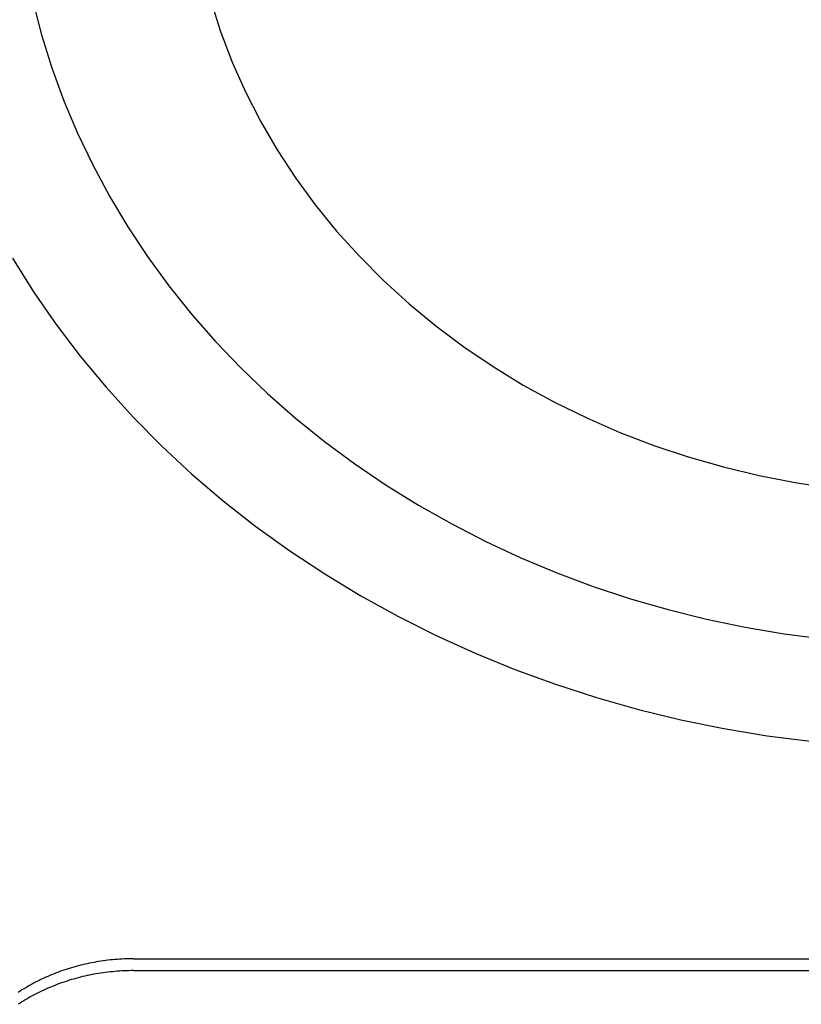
# Model space of a CAD drawing. Extents: x 1107 to 4046, y 937 to 3355.
# Tile 343 of 656: x 2137 to 2145, y 2649 to 2659. Entities that reach past the tile are written whole.
import ezdxf

# ---------------------------------------------------------------- set-up
doc = ezdxf.new("R2010")
doc.units = 0
doc.layers.add('KF_VIDA_L___C_REAR', color=7, linetype='CONTINUOUS')

# ---------------------------------------------------------------- blocks, each defined once
blk = doc.blocks.new('KF_VIDA_L___C_REAR')
at = {"layer": 'KF_VIDA_L___C_REAR'}
for p, q in [((-49, 960.219817), (49, 960.219817)), ((-49, 960.094817), (49, 960.094817))]:
    blk.add_line(p, q, dxfattribs=at)
for points in [[(-50.2719, 967.582, 0), (-50.0509, 967.23, 0), (-49.8129, 966.886, 0), (-49.5585, 966.551, 0), (-49.288, 966.226, 0), (-49.002, 965.911, 0), (-48.701, 965.607, 0), (-48.3854, 965.314, 0), (-48.0559, 965.032, 0), (-47.713, 964.763, 0), (-47.3573, 964.507, 0), (-46.9896, 964.264, 0), (-46.6103, 964.034, 0), (-46.2202, 963.819, 0), (-45.82, 963.618, 0), (-45.4104, 963.431, 0), (-44.9921, 963.26, 0), (-44.5659, 963.104, 0), (-44.1324, 962.964, 0), (-43.6926, 962.839, 0), (-43.2471, 962.731, 0), (-42.7967, 962.639, 0), (-42.3422, 962.564, 0), (-41.8845, 962.505, 0)], [(-50.057, 970.284, 0), (-49.9655, 969.931, 0), (-49.8566, 969.581, 0), (-49.7305, 969.236, 0), (-49.5875, 968.896, 0), (-49.4278, 968.562, 0), (-49.2517, 968.234, 0), (-49.0595, 967.912, 0), (-48.8517, 967.599, 0), (-48.6284, 967.293, 0), (-48.3903, 966.995, 0), (-48.1376, 966.707, 0), (-47.8709, 966.429, 0), (-47.5907, 966.16, 0), (-47.2975, 965.902, 0), (-46.9918, 965.656, 0), (-46.6741, 965.421, 0), (-46.3451, 965.198, 0), (-46.0054, 964.987, 0), (-45.6556, 964.789, 0), (-45.2963, 964.604, 0), (-44.9282, 964.433, 0), (-44.552, 964.276, 0), (-44.1683, 964.132, 0), (-43.7779, 964.003, 0), (-43.3814, 963.889, 0), (-42.9797, 963.79, 0), (-42.5734, 963.705, 0), (-42.1633, 963.636, 0), (-41.7502, 963.582, 0)], [(-48.1875, 970.288, 0), (-48.0838, 969.963, 0), (-47.9617, 969.643, 0), (-47.8217, 969.329, 0), (-47.6641, 969.021, 0), (-47.4892, 968.72, 0), (-47.2975, 968.427, 0), (-47.0894, 968.143, 0), (-46.8654, 967.867, 0), (-46.6261, 967.602, 0), (-46.372, 967.347, 0), (-46.1038, 967.103, 0), (-45.8221, 966.87, 0), (-45.5276, 966.65, 0), (-45.2209, 966.443, 0), (-44.9029, 966.249, 0), (-44.5743, 966.069, 0), (-44.2358, 965.903, 0), (-43.8884, 965.751, 0), (-43.5328, 965.615, 0), (-43.1699, 965.494, 0), (-42.8005, 965.388, 0), (-42.4256, 965.298, 0), (-42.0461, 965.224, 0), (-41.6628, 965.167, 0)], [(-49, 960.22, 0), (-49.0245, 960.22, 0), (-49.0491, 960.219, 0), (-49.0736, 960.219, 0), (-49.0981, 960.218, 0), (-49.1226, 960.217, 0), (-49.1471, 960.215, 0), (-49.1716, 960.213, 0), (-49.196, 960.211, 0), (-49.2204, 960.209, 0), (-49.2448, 960.207, 0), (-49.2692, 960.204, 0), (-49.2935, 960.201, 0), (-49.3177, 960.198, 0), (-49.3419, 960.194, 0), (-49.3661, 960.191, 0), (-49.3902, 960.187, 0), (-49.4142, 960.182, 0), (-49.4382, 960.178, 0), (-49.4621, 960.173, 0), (-49.486, 960.168, 0), (-49.5097, 960.163, 0), (-49.5334, 960.157, 0), (-49.557, 960.151, 0), (-49.5806, 960.145, 0), (-49.604, 960.139, 0), (-49.6274, 960.132, 0), (-49.6506, 960.126, 0), (-49.6738, 960.119, 0), (-49.6968, 960.111, 0), (-49.7198, 960.104, 0), (-49.7426, 960.096, 0), (-49.7654, 960.088, 0), (-49.788, 960.08, 0), (-49.8105, 960.071, 0), (-49.8329, 960.062, 0), (-49.8551, 960.054, 0), (-49.8772, 960.044, 0), (-49.8992, 960.035, 0), (-49.9211, 960.025, 0), (-49.9428, 960.015, 0), (-49.9644, 960.005, 0), (-49.9858, 959.995, 0), (-50.0071, 959.984, 0), (-50.0282, 959.973, 0), (-50.0492, 959.962, 0), (-50.07, 959.951, 0), (-50.0906, 959.94, 0), (-50.1111, 959.928, 0), (-50.1315, 959.916, 0), (-50.1516, 959.904, 0), (-50.1716, 959.892, 0), (-50.1914, 959.879, 0), (-50.211, 959.866, 0)], [(-49, 960.095, 0), (-49.0245, 960.095, 0), (-49.0491, 960.094, 0), (-49.0736, 960.094, 0), (-49.0981, 960.093, 0), (-49.1226, 960.092, 0), (-49.1471, 960.09, 0), (-49.1716, 960.088, 0), (-49.196, 960.086, 0), (-49.2204, 960.084, 0), (-49.2448, 960.082, 0), (-49.2692, 960.079, 0), (-49.2935, 960.076, 0), (-49.3177, 960.073, 0), (-49.3419, 960.069, 0), (-49.3661, 960.066, 0), (-49.3902, 960.062, 0), (-49.4142, 960.057, 0), (-49.4382, 960.053, 0), (-49.4621, 960.048, 0), (-49.486, 960.043, 0), (-49.5097, 960.038, 0), (-49.5334, 960.032, 0), (-49.557, 960.026, 0), (-49.5806, 960.02, 0), (-49.604, 960.014, 0), (-49.6274, 960.007, 0), (-49.6506, 960.001, 0), (-49.6738, 959.994, 0), (-49.6968, 959.986, 0), (-49.7198, 959.979, 0), (-49.7426, 959.971, 0), (-49.7654, 959.963, 0), (-49.788, 959.955, 0), (-49.8105, 959.946, 0), (-49.8329, 959.937, 0), (-49.8551, 959.929, 0), (-49.8772, 959.919, 0), (-49.8992, 959.91, 0), (-49.9211, 959.9, 0), (-49.9428, 959.89, 0), (-49.9644, 959.88, 0), (-49.9858, 959.87, 0), (-50.0071, 959.859, 0), (-50.0282, 959.848, 0), (-50.0492, 959.837, 0), (-50.07, 959.826, 0), (-50.0906, 959.815, 0), (-50.1111, 959.803, 0), (-50.1315, 959.791, 0), (-50.1516, 959.779, 0), (-50.1716, 959.767, 0), (-50.1914, 959.754, 0), (-50.211, 959.741, 0)]]:
    blk.add_polyline3d(points, dxfattribs=at)

msp = doc.modelspace()

# ---------------------------------------------------------------- block references
at = {"layer": 'KF_VIDA_L___C_REAR'}
msp.add_blockref('KF_VIDA_L___C_REAR', (2186.979, 1689.213), dxfattribs=at)

doc.saveas('drawing.dxf')
